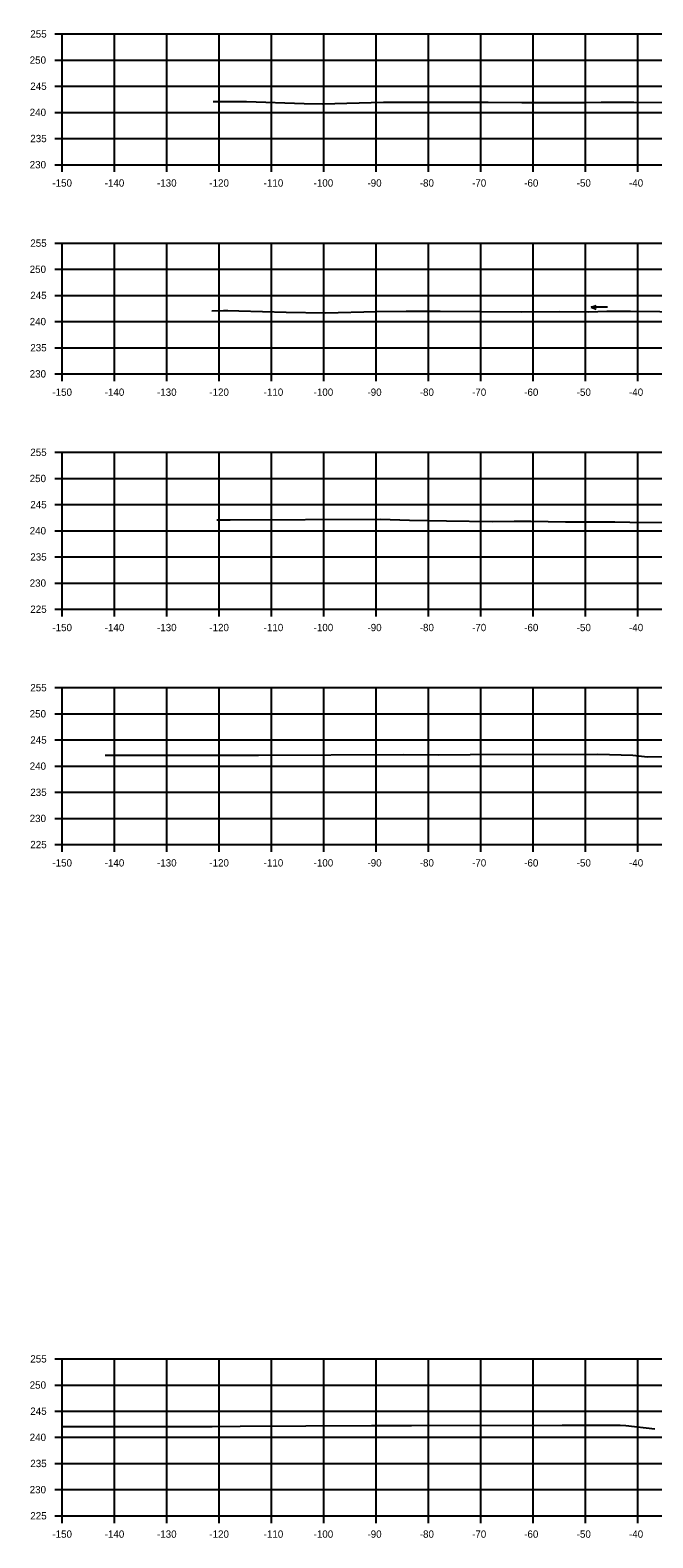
# Model space of a CAD drawing. Extents: x 1369627 to 1374022, y 380035 to 398173.
# Drawn here: x 1371382.7 to 1371501.7, y 383130.3 to 383418.5 of the extents above; entities that cross this region are included whole.
import ezdxf

# ---------------------------------------------------------------- set-up
doc = ezdxf.new("R2010")
doc.units = 0
for name, color, linetype in [('R_Axis', 7, 'Continuous'), ('R_Axis Annot', 7, 'Continuous'), ('R_Exist Surface', 7, 'Continuous'), ('R_Grid', 7, 'Continuous'), ('R_Water Annot', 7, 'Continuous')]:
    doc.layers.add(name, color=color, linetype=linetype)

msp = doc.modelspace()

# ---------------------------------------------------------------- linework, layer by layer
at = {"layer": 'R_Axis'}
for p, q in [((1371387.45, 383417.83), (1371388.85, 383417.83)), ((1371388.85, 383392.83), (1371388.85, 383417.83)), ((1371387.45, 383412.83), (1371388.85, 383412.83)), ((1371387.45, 383407.83), (1371388.85, 383407.83)), ((1371387.45, 383402.83), (1371388.85, 383402.83)), ((1371387.45, 383397.83), (1371388.85, 383397.83)), ((1371387.45, 383392.83), (1371388.85, 383392.83)), ((1371388.85, 383392.83), (1371688.85, 383392.83)), ((1371388.85, 383391.43), (1371388.85, 383392.83)), ((1371398.85, 383391.43), (1371398.85, 383392.83)), ((1371408.85, 383391.43), (1371408.85, 383392.83)), ((1371418.85, 383391.43), (1371418.85, 383392.83)), ((1371428.85, 383391.43), (1371428.85, 383392.83)), ((1371438.85, 383391.43), (1371438.85, 383392.83)), ((1371448.85, 383391.43), (1371448.85, 383392.83)), ((1371458.85, 383391.43), (1371458.85, 383392.83)), ((1371468.85, 383391.43), (1371468.85, 383392.83)), ((1371478.85, 383391.43), (1371478.85, 383392.83)), ((1371488.85, 383391.43), (1371488.85, 383392.83)), ((1371498.85, 383391.43), (1371498.85, 383392.83)), ((1371387.45, 383377.83), (1371388.85, 383377.83)), ((1371388.85, 383352.83), (1371388.85, 383377.83)), ((1371387.45, 383372.83), (1371388.85, 383372.83)), ((1371387.45, 383367.83), (1371388.85, 383367.83)), ((1371387.45, 383362.83), (1371388.85, 383362.83)), ((1371387.45, 383357.83), (1371388.85, 383357.83)), ((1371387.45, 383352.83), (1371388.85, 383352.83)), ((1371388.85, 383352.83), (1371688.85, 383352.83)), ((1371388.85, 383351.43), (1371388.85, 383352.83)), ((1371398.85, 383351.43), (1371398.85, 383352.83)), ((1371408.85, 383351.43), (1371408.85, 383352.83)), ((1371418.85, 383351.43), (1371418.85, 383352.83)), ((1371428.85, 383351.43), (1371428.85, 383352.83)), ((1371438.85, 383351.43), (1371438.85, 383352.83)), ((1371448.85, 383351.43), (1371448.85, 383352.83)), ((1371458.85, 383351.43), (1371458.85, 383352.83)), ((1371468.85, 383351.43), (1371468.85, 383352.83)), ((1371478.85, 383351.43), (1371478.85, 383352.83)), ((1371488.85, 383351.43), (1371488.85, 383352.83)), ((1371498.85, 383351.43), (1371498.85, 383352.83)), ((1371387.45, 383337.83), (1371388.85, 383337.83)), ((1371388.85, 383307.83), (1371388.85, 383337.83)), ((1371387.45, 383332.83), (1371388.85, 383332.83)), ((1371387.45, 383327.83), (1371388.85, 383327.83)), ((1371387.45, 383322.83), (1371388.85, 383322.83)), ((1371387.45, 383317.83), (1371388.85, 383317.83)), ((1371387.45, 383312.83), (1371388.85, 383312.83)), ((1371387.45, 383307.83), (1371388.85, 383307.83)), ((1371388.85, 383307.83), (1371688.85, 383307.83)), ((1371388.85, 383306.43), (1371388.85, 383307.83)), ((1371398.85, 383306.43), (1371398.85, 383307.83)), ((1371408.85, 383306.43), (1371408.85, 383307.83)), ((1371418.85, 383306.43), (1371418.85, 383307.83)), ((1371428.85, 383306.43), (1371428.85, 383307.83)), ((1371438.85, 383306.43), (1371438.85, 383307.83)), ((1371448.85, 383306.43), (1371448.85, 383307.83)), ((1371458.85, 383306.43), (1371458.85, 383307.83)), ((1371468.85, 383306.43), (1371468.85, 383307.83)), ((1371478.85, 383306.43), (1371478.85, 383307.83)), ((1371488.85, 383306.43), (1371488.85, 383307.83)), ((1371498.85, 383306.43), (1371498.85, 383307.83)), ((1371387.45, 383292.83), (1371388.85, 383292.83)), ((1371388.85, 383262.83), (1371388.85, 383292.83)), ((1371387.45, 383287.83), (1371388.85, 383287.83)), ((1371387.45, 383282.83), (1371388.85, 383282.83)), ((1371387.45, 383277.83), (1371388.85, 383277.83)), ((1371387.45, 383272.83), (1371388.85, 383272.83)), ((1371387.45, 383267.83), (1371388.85, 383267.83)), ((1371387.45, 383262.83), (1371388.85, 383262.83)), ((1371388.85, 383262.83), (1371688.85, 383262.83)), ((1371388.85, 383261.43), (1371388.85, 383262.83)), ((1371398.85, 383261.43), (1371398.85, 383262.83)), ((1371408.85, 383261.43), (1371408.85, 383262.83)), ((1371418.85, 383261.43), (1371418.85, 383262.83)), ((1371428.85, 383261.43), (1371428.85, 383262.83)), ((1371438.85, 383261.43), (1371438.85, 383262.83)), ((1371448.85, 383261.43), (1371448.85, 383262.83)), ((1371458.85, 383261.43), (1371458.85, 383262.83)), ((1371468.85, 383261.43), (1371468.85, 383262.83)), ((1371478.85, 383261.43), (1371478.85, 383262.83)), ((1371488.85, 383261.43), (1371488.85, 383262.83)), ((1371498.85, 383261.43), (1371498.85, 383262.83)), ((1371387.45, 383164.49), (1371388.85, 383164.49)), ((1371388.85, 383134.49), (1371388.85, 383164.49)), ((1371387.45, 383159.49), (1371388.85, 383159.49)), ((1371387.45, 383154.49), (1371388.85, 383154.49)), ((1371387.45, 383149.49), (1371388.85, 383149.49)), ((1371387.45, 383144.49), (1371388.85, 383144.49)), ((1371387.45, 383139.49), (1371388.85, 383139.49)), ((1371387.45, 383134.49), (1371388.85, 383134.49)), ((1371388.85, 383134.49), (1371688.85, 383134.49)), ((1371388.85, 383133.09), (1371388.85, 383134.49)), ((1371398.85, 383133.09), (1371398.85, 383134.49)), ((1371408.85, 383133.09), (1371408.85, 383134.49)), ((1371418.85, 383133.09), (1371418.85, 383134.49)), ((1371428.85, 383133.09), (1371428.85, 383134.49)), ((1371438.85, 383133.09), (1371438.85, 383134.49)), ((1371448.85, 383133.09), (1371448.85, 383134.49)), ((1371458.85, 383133.09), (1371458.85, 383134.49)), ((1371468.85, 383133.09), (1371468.85, 383134.49)), ((1371478.85, 383133.09), (1371478.85, 383134.49)), ((1371488.85, 383133.09), (1371488.85, 383134.49)), ((1371498.85, 383133.09), (1371498.85, 383134.49))]:
    msp.add_line(p, q, dxfattribs=at)
at = {"layer": 'R_Exist Surface'}
for points in [[(1371417.71, 383404.9), (1371420.43, 383404.93), (1371421.46, 383404.92), (1371424.08, 383404.88), (1371435.12, 383404.52), (1371438.57, 383404.47), (1371450.23, 383404.75), (1371454.01, 383404.79), (1371456.42, 383404.8), (1371461.09, 383404.8), (1371470.27, 383404.77), (1371476.72, 383404.73), (1371484.44, 383404.73), (1371489.03, 383404.71), (1371491.84, 383404.8), (1371494.81, 383404.79), (1371495.96, 383404.78), (1371497.23, 383404.78), (1371498.12, 383404.81), (1371506.85, 383404.71)], [(1371417.41, 383364.91), (1371419.64, 383364.93), (1371420.48, 383364.93), (1371422.63, 383364.9), (1371431.65, 383364.6), (1371439.08, 383364.5), (1371448.96, 383364.73), (1371454.57, 383364.8), (1371455.91, 383364.8), (1371461.09, 383364.8), (1371468.99, 383364.78), (1371476.64, 383364.72), (1371483.9, 383364.73), (1371489.52, 383364.7), (1371492.95, 383364.81), (1371494.96, 383364.8), (1371496.37, 383364.79), (1371497.03, 383364.79), (1371497.49, 383364.8), (1371508.71, 383364.68)], [(1371418.4, 383324.94), (1371418.55, 383324.94), (1371418.97, 383324.94), (1371420.92, 383324.95), (1371449.71, 383325.04), (1371455.21, 383324.88), (1371462.28, 383324.7), (1371471.04, 383324.59), (1371475.23, 383324.65), (1371476.38, 383324.67), (1371478.44, 383324.65), (1371485.02, 383324.51), (1371487.62, 383324.56), (1371493.68, 383324.54), (1371494.51, 383324.55), (1371497.36, 383324.49), (1371504.75, 383324.39)], [(1371397.07, 383279.93), (1371403.54, 383279.92), (1371421.43, 383279.93), (1371426.36, 383279.95), (1371454.05, 383280.08), (1371460.79, 383280), (1371466.83, 383280.08), (1371491.21, 383280.09), (1371497.89, 383279.93), (1371500.75, 383279.6), (1371504.89, 383279.64)], [(1371388.85, 383151.59), (1371397.11, 383151.57), (1371414.52, 383151.58), (1371417.49, 383151.57), (1371422.87, 383151.62), (1371447.98, 383151.74), (1371455.58, 383151.77), (1371484.44, 383151.79), (1371495.52, 383151.8), (1371496.61, 383151.77), (1371502.15, 383151.14)]]:
    msp.add_lwpolyline(points, dxfattribs=at)
at = {"layer": 'R_Grid'}
for p, q in [((1371388.85, 383417.83), (1371688.85, 383417.83)), ((1371388.85, 383392.83), (1371388.85, 383417.83)), ((1371398.85, 383392.83), (1371398.85, 383417.83)), ((1371408.85, 383392.83), (1371408.85, 383417.83)), ((1371418.85, 383392.83), (1371418.85, 383417.83)), ((1371428.85, 383392.83), (1371428.85, 383417.83)), ((1371438.85, 383392.83), (1371438.85, 383417.83)), ((1371448.85, 383392.83), (1371448.85, 383417.83)), ((1371458.85, 383392.83), (1371458.85, 383417.83)), ((1371468.85, 383392.83), (1371468.85, 383417.83)), ((1371478.85, 383392.83), (1371478.85, 383417.83)), ((1371488.85, 383392.83), (1371488.85, 383417.83)), ((1371498.85, 383392.83), (1371498.85, 383417.83)), ((1371388.85, 383412.83), (1371688.85, 383412.83)), ((1371388.85, 383407.83), (1371688.85, 383407.83)), ((1371388.85, 383402.83), (1371688.85, 383402.83)), ((1371388.85, 383397.83), (1371688.85, 383397.83)), ((1371388.85, 383392.83), (1371688.85, 383392.83)), ((1371388.85, 383377.83), (1371688.85, 383377.83)), ((1371388.85, 383352.83), (1371388.85, 383377.83)), ((1371398.85, 383352.83), (1371398.85, 383377.83)), ((1371408.85, 383352.83), (1371408.85, 383377.83)), ((1371418.85, 383352.83), (1371418.85, 383377.83)), ((1371428.85, 383352.83), (1371428.85, 383377.83)), ((1371438.85, 383352.83), (1371438.85, 383377.83)), ((1371448.85, 383352.83), (1371448.85, 383377.83)), ((1371458.85, 383352.83), (1371458.85, 383377.83)), ((1371468.85, 383352.83), (1371468.85, 383377.83)), ((1371478.85, 383352.83), (1371478.85, 383377.83)), ((1371488.85, 383352.83), (1371488.85, 383377.83)), ((1371498.85, 383352.83), (1371498.85, 383377.83)), ((1371388.85, 383372.83), (1371688.85, 383372.83)), ((1371388.85, 383367.83), (1371688.85, 383367.83)), ((1371388.85, 383362.83), (1371688.85, 383362.83)), ((1371388.85, 383357.83), (1371688.85, 383357.83)), ((1371388.85, 383352.83), (1371688.85, 383352.83)), ((1371388.85, 383337.83), (1371688.85, 383337.83)), ((1371388.85, 383307.83), (1371388.85, 383337.83)), ((1371398.85, 383307.83), (1371398.85, 383337.83)), ((1371408.85, 383307.83), (1371408.85, 383337.83)), ((1371418.85, 383307.83), (1371418.85, 383337.83)), ((1371428.85, 383307.83), (1371428.85, 383337.83)), ((1371438.85, 383307.83), (1371438.85, 383337.83)), ((1371448.85, 383307.83), (1371448.85, 383337.83)), ((1371458.85, 383307.83), (1371458.85, 383337.83)), ((1371468.85, 383307.83), (1371468.85, 383337.83)), ((1371478.85, 383307.83), (1371478.85, 383337.83)), ((1371488.85, 383307.83), (1371488.85, 383337.83)), ((1371498.85, 383307.83), (1371498.85, 383337.83)), ((1371388.85, 383332.83), (1371688.85, 383332.83)), ((1371388.85, 383327.83), (1371688.85, 383327.83)), ((1371388.85, 383322.83), (1371688.85, 383322.83)), ((1371388.85, 383317.83), (1371688.85, 383317.83)), ((1371388.85, 383312.83), (1371688.85, 383312.83)), ((1371388.85, 383307.83), (1371688.85, 383307.83)), ((1371388.85, 383292.83), (1371688.85, 383292.83)), ((1371388.85, 383262.83), (1371388.85, 383292.83)), ((1371398.85, 383262.83), (1371398.85, 383292.83)), ((1371408.85, 383262.83), (1371408.85, 383292.83)), ((1371418.85, 383262.83), (1371418.85, 383292.83)), ((1371428.85, 383262.83), (1371428.85, 383292.83)), ((1371438.85, 383262.83), (1371438.85, 383292.83)), ((1371448.85, 383262.83), (1371448.85, 383292.83)), ((1371458.85, 383262.83), (1371458.85, 383292.83)), ((1371468.85, 383262.83), (1371468.85, 383292.83)), ((1371478.85, 383262.83), (1371478.85, 383292.83)), ((1371488.85, 383262.83), (1371488.85, 383292.83)), ((1371498.85, 383262.83), (1371498.85, 383292.83)), ((1371388.85, 383287.83), (1371688.85, 383287.83)), ((1371388.85, 383282.83), (1371688.85, 383282.83)), ((1371388.85, 383277.83), (1371688.85, 383277.83)), ((1371388.85, 383272.83), (1371688.85, 383272.83)), ((1371388.85, 383267.83), (1371688.85, 383267.83)), ((1371388.85, 383262.83), (1371688.85, 383262.83)), ((1371388.85, 383164.49), (1371688.85, 383164.49)), ((1371388.85, 383134.49), (1371388.85, 383164.49)), ((1371398.85, 383134.49), (1371398.85, 383164.49)), ((1371408.85, 383134.49), (1371408.85, 383164.49)), ((1371418.85, 383134.49), (1371418.85, 383164.49)), ((1371428.85, 383134.49), (1371428.85, 383164.49)), ((1371438.85, 383134.49), (1371438.85, 383164.49)), ((1371448.85, 383134.49), (1371448.85, 383164.49)), ((1371458.85, 383134.49), (1371458.85, 383164.49)), ((1371468.85, 383134.49), (1371468.85, 383164.49)), ((1371478.85, 383134.49), (1371478.85, 383164.49)), ((1371488.85, 383134.49), (1371488.85, 383164.49)), ((1371498.85, 383134.49), (1371498.85, 383164.49)), ((1371388.85, 383159.49), (1371688.85, 383159.49)), ((1371388.85, 383154.49), (1371688.85, 383154.49)), ((1371388.85, 383149.49), (1371688.85, 383149.49)), ((1371388.85, 383144.49), (1371688.85, 383144.49)), ((1371388.85, 383139.49), (1371688.85, 383139.49)), ((1371388.85, 383134.49), (1371688.85, 383134.49))]:
    msp.add_line(p, q, dxfattribs=at)
at = {"layer": 'R_Water Annot'}
for p, q in [((1371489.93, 383365.57), (1371490.89, 383365.92)), ((1371493.07, 383365.57), (1371489.93, 383365.57)), ((1371489.93, 383365.57), (1371490.89, 383365.22))]:
    msp.add_line(p, q, dxfattribs=at)

# ---------------------------------------------------------------- texts
at = {"layer": 'R_Axis Annot'}
for s, p in [('255', (1371382.74, 383417.13)), ('250', (1371382.62, 383412.13)), ('245', (1371382.74, 383407.13)), ('240', (1371382.62, 383402.13)), ('235', (1371382.74, 383397.13)), ('230', (1371382.62, 383392.13)), ('-150', (1371386.96, 383388.63)), ('-140', (1371396.96, 383388.63)), ('-130', (1371406.96, 383388.63)), ('-120', (1371416.96, 383388.63)), ('-110', (1371427.35, 383388.63)), ('-100', (1371436.9, 383388.63)), ('-90', (1371447.19, 383388.63)), ('-80', (1371457.19, 383388.63)), ('-70', (1371467.19, 383388.63)), ('-60', (1371477.15, 383388.63)), ('-50', (1371487.19, 383388.63)), ('-40', (1371497.19, 383388.63)), ('255', (1371382.74, 383377.13)), ('250', (1371382.62, 383372.13)), ('245', (1371382.74, 383367.13)), ('240', (1371382.62, 383362.13)), ('235', (1371382.74, 383357.13)), ('230', (1371382.62, 383352.13)), ('-150', (1371386.96, 383348.63)), ('-140', (1371396.96, 383348.63)), ('-130', (1371406.96, 383348.63)), ('-120', (1371416.96, 383348.63)), ('-110', (1371427.35, 383348.63)), ('-100', (1371436.9, 383348.63)), ('-90', (1371447.19, 383348.63)), ('-80', (1371457.19, 383348.63)), ('-70', (1371467.19, 383348.63)), ('-60', (1371477.15, 383348.63)), ('-50', (1371487.19, 383348.63)), ('-40', (1371497.19, 383348.63)), ('255', (1371382.74, 383337.13)), ('250', (1371382.62, 383332.13)), ('245', (1371382.74, 383327.13)), ('240', (1371382.62, 383322.13)), ('235', (1371382.74, 383317.13)), ('230', (1371382.62, 383312.13)), ('225', (1371382.74, 383307.13)), ('-150', (1371386.96, 383303.63)), ('-140', (1371396.96, 383303.63)), ('-130', (1371406.96, 383303.63)), ('-120', (1371416.96, 383303.63)), ('-110', (1371427.35, 383303.63)), ('-100', (1371436.9, 383303.63)), ('-90', (1371447.19, 383303.63)), ('-80', (1371457.19, 383303.63)), ('-70', (1371467.19, 383303.63)), ('-60', (1371477.15, 383303.63)), ('-50', (1371487.19, 383303.63)), ('-40', (1371497.19, 383303.63)), ('255', (1371382.74, 383292.13)), ('250', (1371382.62, 383287.13)), ('245', (1371382.74, 383282.13)), ('240', (1371382.62, 383277.13)), ('235', (1371382.74, 383272.13)), ('230', (1371382.62, 383267.13)), ('225', (1371382.74, 383262.13)), ('-150', (1371386.96, 383258.63)), ('-140', (1371396.96, 383258.63)), ('-130', (1371406.96, 383258.63)), ('-120', (1371416.96, 383258.63)), ('-110', (1371427.35, 383258.63)), ('-100', (1371436.9, 383258.63)), ('-90', (1371447.19, 383258.63)), ('-80', (1371457.19, 383258.63)), ('-70', (1371467.19, 383258.63)), ('-60', (1371477.15, 383258.63)), ('-50', (1371487.19, 383258.63)), ('-40', (1371497.19, 383258.63)), ('255', (1371382.74, 383163.79)), ('250', (1371382.62, 383158.79)), ('245', (1371382.74, 383153.79)), ('240', (1371382.62, 383148.79)), ('235', (1371382.74, 383143.79)), ('230', (1371382.62, 383138.79)), ('225', (1371382.74, 383133.79)), ('-150', (1371386.96, 383130.29)), ('-140', (1371396.96, 383130.29)), ('-130', (1371406.96, 383130.29)), ('-120', (1371416.96, 383130.29)), ('-110', (1371427.35, 383130.29)), ('-100', (1371436.9, 383130.29)), ('-90', (1371447.19, 383130.29)), ('-80', (1371457.19, 383130.29)), ('-70', (1371467.19, 383130.29)), ('-60', (1371477.15, 383130.29)), ('-50', (1371487.19, 383130.29)), ('-40', (1371497.19, 383130.29))]:
    msp.add_text(s, height=1.4, dxfattribs=at).set_placement(p)

doc.saveas('drawing.dxf')
